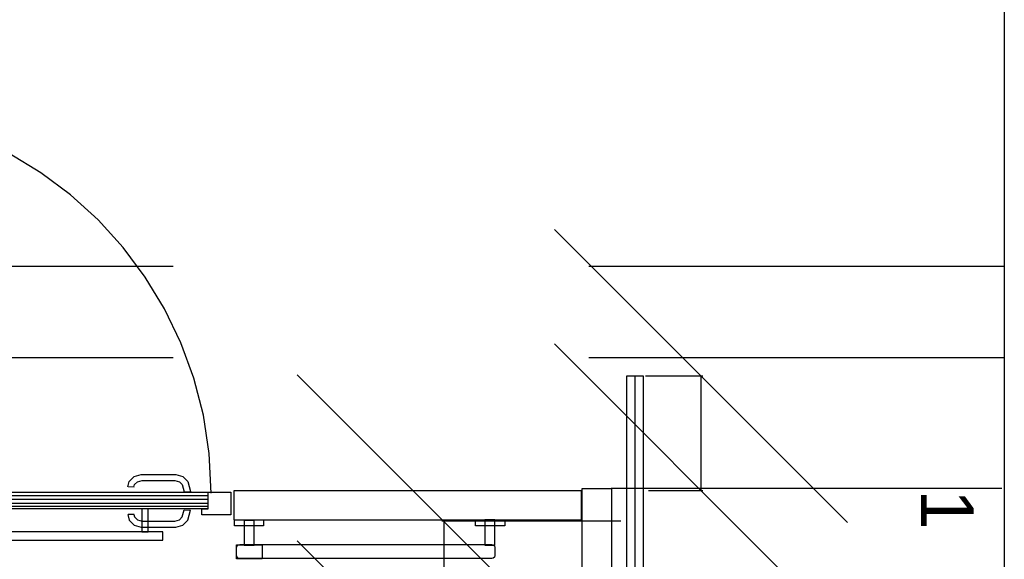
# Model space of a CAD drawing. Header units: millimetres. Extents: x -15 to 127, y -65 to 67.
# Tile 425 of 476: x 111.779 to 112.016, y 30.615 to 30.745. Entities that reach past the tile are written whole.
import ezdxf

# ---------------------------------------------------------------- set-up
doc = ezdxf.new("R2010")
doc.units = ezdxf.units.MM
doc.header["$MEASUREMENT"] = 0
for name, pattern in [('PC_DASH_1', [0.6388888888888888, 0.2777777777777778, -0.08333333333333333, 0.05555555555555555, -0.08333333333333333, 0.05555555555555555, -0.08333333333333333]), ('PC_DASH_2', [0.125, 0.05555555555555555, -0.06944444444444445]), ('PC_DASH_4', [0.6388888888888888, 0.4166666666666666, -0.08333333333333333, 0.05555555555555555, -0.08333333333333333])]:
    doc.linetypes.add(name, pattern=pattern)
doc.layers.add('Calque 5', color=7, linetype='Continuous')
doc.styles.get("Standard").update_dxf_attribs({"font": 'BKANT.TTF'})

# ---------------------------------------------------------------- blocks, each defined once
blk = doc.blocks.new('PD_31829')
at = {"layer": 'Calque 5', "color": 0}
for points in [[(44.22498271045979, -36.29930369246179), (44.22348483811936, -36.29930369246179), (44.22348483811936, -36.30484658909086), (44.22498271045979, -36.30484658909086), (44.22498271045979, -36.29930369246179)], [(44.27199405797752, -36.29930369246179), (44.2704961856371, -36.29930369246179), (44.27049618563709, -36.30484658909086), (44.27199405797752, -36.30484658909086), (44.27199405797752, -36.29930369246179)], [(44.27548909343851, -36.30484658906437), (44.22048909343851, -36.30484658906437), (44.22048909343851, -36.30684658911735), (44.27548909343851, -36.30684658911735), (44.27548909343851, -36.30484658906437)]]:
    blk.add_lwpolyline(points, dxfattribs=at)
blk = doc.blocks.new('PD_31832')
at = {"layer": 'Calque 5', "color": 0}
for points in [[(44.18790658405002, -36.29530368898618), (44.18790658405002, -36.30080368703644), (44.19490657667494, -36.30080368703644), (44.19490657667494, -36.2993036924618), (44.19340658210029, -36.29930369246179), (44.19340657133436, -36.29530368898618), (44.18790658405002, -36.29530368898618)], [(44.19334307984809, -36.29930190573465), (44.19334307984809, -36.29530191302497), (44.28634304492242, -36.29530191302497), (44.28634304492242, -36.29930190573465), (44.19334307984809, -36.29930190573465)], [(44.29190671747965, -36.29530367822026), (44.29190671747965, -36.30080367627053), (44.28490672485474, -36.30080367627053), (44.28490672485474, -36.29930368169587), (44.28640671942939, -36.29930368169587), (44.28640670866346, -36.29530367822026), (44.29190671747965, -36.29530367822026)]]:
    blk.add_lwpolyline(points, dxfattribs=at)
blk = doc.blocks.new('PD_31831')
at = {"layer": 'Calque 5', "color": 0}
blk.add_point((44.18790658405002, -36.30080368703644), dxfattribs=at)
at = {"layer": 'Calque 5'}
blk.add_blockref('PD_31832', (0, 0), dxfattribs=at)
blk = doc.blocks.new('PD_31837')
at = {"layer": 'Calque 5', "color": 0}
for p, q in [((44.19305416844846, -36.29610553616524), (44.28630335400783, -36.29610553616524)), ((44.19305416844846, -36.29700553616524), (44.28630335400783, -36.29700553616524)), ((44.19305416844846, -36.29800553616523), (44.28630335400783, -36.29800553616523)), ((44.19305416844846, -36.29870553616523), (44.28630335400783, -36.29870553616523))]:
    blk.add_line(p, q, dxfattribs=at)
blk = doc.blocks.new('PD_31839')
at = {"layer": 'Calque 5', "color": 0}
for p, q in [((44.26860279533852, -36.29411493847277), (44.26717294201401, -36.29407542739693)), ((44.28065938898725, -36.2952119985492), (44.28216019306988, -36.2951705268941))]:
    blk.add_line(p, q, dxfattribs=at)
for points in [[(44.26706133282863, -36.29407234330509), (44.26741291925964, -36.29276020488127), (44.26864038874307, -36.29153273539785), (44.27031714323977, -36.29108345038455), (44.27861012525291, -36.29108345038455), (44.28028687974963, -36.29153273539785), (44.28151434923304, -36.29276020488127), (44.28216019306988, -36.2951705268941)], [(44.26856213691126, -36.29411381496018), (44.26872227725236, -36.29351616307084), (44.26939634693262, -36.29284209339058), (44.27050940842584, -36.29254384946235), (44.27841786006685, -36.29254384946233), (44.27953092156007, -36.29284209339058), (44.28020499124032, -36.29351616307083), (44.28065938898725, -36.2952119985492)]]:
    blk.add_lwpolyline(points, dxfattribs=at)
blk = doc.blocks.new('PD_31840')
at = {"layer": 'Calque 5', "color": 0}
for p, q in [((44.28065938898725, -36.29959533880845), (44.28216019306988, -36.29963681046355)), ((44.26860279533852, -36.30069239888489), (44.26717294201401, -36.30073190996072))]:
    blk.add_line(p, q, dxfattribs=at)
for points in [[(44.26706133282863, -36.30073499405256), (44.26741291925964, -36.30204713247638), (44.26864038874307, -36.3032746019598), (44.27031714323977, -36.3037238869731), (44.27861012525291, -36.3037238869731), (44.28028687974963, -36.3032746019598), (44.28151434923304, -36.30204713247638), (44.28216019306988, -36.29963681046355)], [(44.26856213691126, -36.30069352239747), (44.26872227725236, -36.30129117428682), (44.26939634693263, -36.30196524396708), (44.27050940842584, -36.30226348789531), (44.27841786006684, -36.30226348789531), (44.27953092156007, -36.30196524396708), (44.28020499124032, -36.30129117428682), (44.28065938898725, -36.29959533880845)]]:
    blk.add_lwpolyline(points, dxfattribs=at)
blk = doc.blocks.new('PD_31838')
at = {"layer": 'Calque 5'}
for name in ['PD_31839', 'PD_31840']:
    blk.add_blockref(name, (0, 0), dxfattribs=at)
blk = doc.blocks.new('PD_31836')
at = {"layer": 'Calque 5'}
for name in ['PD_31838', 'PD_31837']:
    blk.add_blockref(name, (0, 0), dxfattribs=at)
blk = doc.blocks.new('PD_31928')
at = {"layer": 'Calque 5', "color": 0}
for p, q in [((44.30784910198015, -36.26704346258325), (44.3784046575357, -36.33759901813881)), ((44.34312687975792, -36.30232124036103), (44.34312687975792, -36.34232124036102)), ((44.3784046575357, -36.3775990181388), (44.30784910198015, -36.30704346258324))]:
    blk.add_line(p, q, dxfattribs=at)
at = {"layer": 'Calque 5', "color": 0, "insert": (44.27257132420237, -36.36026138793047), "char_height": 0.01267795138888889, "width": 0.01763888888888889, "attachment_point": 2, "rotation": 90.00000000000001}
blk.add_mtext('{\\fArial|b0|i0|c0|p34;\\W0.98;4}', dxfattribs=at)
blk = doc.blocks.new('PD_31978')
at = {"layer": 'Calque 5', "color": 0}
for p, q in [((44.36973403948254, -36.23205590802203), (44.4402895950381, -36.30261146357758)), ((44.4402895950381, -36.3301611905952), (44.36973403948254, -36.25960563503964)), ((44.40501181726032, -36.26733368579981), (44.40501181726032, -36.29488341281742))]:
    blk.add_line(p, q, dxfattribs=at)
at = {"layer": 'Calque 5', "color": 0, "insert": (44.33445626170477, -36.31904869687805), "char_height": 0.01267795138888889, "width": 0.01763888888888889, "attachment_point": 2, "rotation": 90.00000000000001}
blk.add_mtext('{\\fArial|b0|i0|c0|p34;\\W0.98;3}', dxfattribs=at)
blk = doc.blocks.new('PD_33175')
at = {"layer": 'Calque 5', "color": 0}
for points in [[(44.22498271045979, -36.29930369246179), (44.22348483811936, -36.29930369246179), (44.22348483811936, -36.30484658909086), (44.22498271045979, -36.30484658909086), (44.22498271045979, -36.29930369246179)], [(44.27199405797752, -36.29930369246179), (44.2704961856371, -36.29930369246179), (44.27049618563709, -36.30484658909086), (44.27199405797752, -36.30484658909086), (44.27199405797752, -36.29930369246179)], [(44.27548909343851, -36.30484658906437), (44.22048909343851, -36.30484658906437), (44.22048909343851, -36.30684658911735), (44.27548909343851, -36.30684658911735), (44.27548909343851, -36.30484658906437)]]:
    blk.add_lwpolyline(points, dxfattribs=at)
blk = doc.blocks.new('PD_33178')
at = {"layer": 'Calque 5', "color": 0}
for points in [[(44.18790658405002, -36.29530368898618), (44.18790658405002, -36.30080368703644), (44.19490657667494, -36.30080368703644), (44.19490657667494, -36.2993036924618), (44.19340658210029, -36.29930369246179), (44.19340657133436, -36.29530368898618), (44.18790658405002, -36.29530368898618)], [(44.19334307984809, -36.29930190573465), (44.19334307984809, -36.29530191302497), (44.28634304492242, -36.29530191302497), (44.28634304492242, -36.29930190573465), (44.19334307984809, -36.29930190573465)], [(44.29190671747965, -36.29530367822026), (44.29190671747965, -36.30080367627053), (44.28490672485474, -36.30080367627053), (44.28490672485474, -36.29930368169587), (44.28640671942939, -36.29930368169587), (44.28640670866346, -36.29530367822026), (44.29190671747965, -36.29530367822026)]]:
    blk.add_lwpolyline(points, dxfattribs=at)
blk = doc.blocks.new('PD_33177')
at = {"layer": 'Calque 5', "color": 0}
blk.add_point((44.18790658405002, -36.30080368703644), dxfattribs=at)
at = {"layer": 'Calque 5'}
blk.add_blockref('PD_33178', (0, 0), dxfattribs=at)
blk = doc.blocks.new('PD_33183')
at = {"layer": 'Calque 5', "color": 0}
for p, q in [((44.19305416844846, -36.29610553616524), (44.28630335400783, -36.29610553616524)), ((44.19305416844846, -36.29700553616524), (44.28630335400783, -36.29700553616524)), ((44.19305416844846, -36.29800553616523), (44.28630335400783, -36.29800553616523)), ((44.19305416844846, -36.29870553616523), (44.28630335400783, -36.29870553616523))]:
    blk.add_line(p, q, dxfattribs=at)
blk = doc.blocks.new('PD_33185')
at = {"layer": 'Calque 5', "color": 0}
for p, q in [((44.26860279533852, -36.29411493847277), (44.26717294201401, -36.29407542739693)), ((44.28065938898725, -36.2952119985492), (44.28216019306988, -36.2951705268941))]:
    blk.add_line(p, q, dxfattribs=at)
for points in [[(44.26706133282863, -36.29407234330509), (44.26741291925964, -36.29276020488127), (44.26864038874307, -36.29153273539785), (44.27031714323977, -36.29108345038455), (44.27861012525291, -36.29108345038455), (44.28028687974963, -36.29153273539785), (44.28151434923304, -36.29276020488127), (44.28216019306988, -36.2951705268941)], [(44.26856213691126, -36.29411381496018), (44.26872227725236, -36.29351616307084), (44.26939634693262, -36.29284209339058), (44.27050940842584, -36.29254384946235), (44.27841786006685, -36.29254384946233), (44.27953092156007, -36.29284209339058), (44.28020499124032, -36.29351616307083), (44.28065938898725, -36.2952119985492)]]:
    blk.add_lwpolyline(points, dxfattribs=at)
blk = doc.blocks.new('PD_33186')
at = {"layer": 'Calque 5', "color": 0}
for p, q in [((44.28065938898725, -36.29959533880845), (44.28216019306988, -36.29963681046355)), ((44.26860279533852, -36.30069239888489), (44.26717294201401, -36.30073190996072))]:
    blk.add_line(p, q, dxfattribs=at)
for points in [[(44.26706133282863, -36.30073499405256), (44.26741291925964, -36.30204713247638), (44.26864038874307, -36.3032746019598), (44.27031714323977, -36.3037238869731), (44.27861012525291, -36.3037238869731), (44.28028687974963, -36.3032746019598), (44.28151434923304, -36.30204713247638), (44.28216019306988, -36.29963681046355)], [(44.26856213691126, -36.30069352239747), (44.26872227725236, -36.30129117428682), (44.26939634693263, -36.30196524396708), (44.27050940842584, -36.30226348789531), (44.27841786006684, -36.30226348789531), (44.27953092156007, -36.30196524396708), (44.28020499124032, -36.30129117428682), (44.28065938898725, -36.29959533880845)]]:
    blk.add_lwpolyline(points, dxfattribs=at)
blk = doc.blocks.new('PD_33184')
at = {"layer": 'Calque 5'}
for name in ['PD_33185', 'PD_33186']:
    blk.add_blockref(name, (0, 0), dxfattribs=at)
blk = doc.blocks.new('PD_33182')
at = {"layer": 'Calque 5'}
for name in ['PD_33184', 'PD_33183']:
    blk.add_blockref(name, (0, 0), dxfattribs=at)
blk = doc.blocks.new('PD_33274')
at = {"layer": 'Calque 5', "color": 0}
for p, q in [((44.30784910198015, -36.26704346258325), (44.3784046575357, -36.33759901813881)), ((44.34312687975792, -36.30232124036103), (44.34312687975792, -36.34232124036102)), ((44.3784046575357, -36.3775990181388), (44.30784910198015, -36.30704346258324))]:
    blk.add_line(p, q, dxfattribs=at)
at = {"layer": 'Calque 5', "color": 0, "insert": (44.27257132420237, -36.36026138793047), "char_height": 0.01267795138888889, "width": 0.01763888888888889, "attachment_point": 2, "rotation": 90.00000000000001}
blk.add_mtext('{\\fArial|b0|i0|c0|p34;\\W0.98;4}', dxfattribs=at)
blk = doc.blocks.new('PD_33324')
at = {"layer": 'Calque 5', "color": 0}
for p, q in [((44.36973403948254, -36.23205590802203), (44.4402895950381, -36.30261146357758)), ((44.4402895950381, -36.3301611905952), (44.36973403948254, -36.25960563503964)), ((44.40501181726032, -36.26733368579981), (44.40501181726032, -36.29488341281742))]:
    blk.add_line(p, q, dxfattribs=at)
at = {"layer": 'Calque 5', "color": 0, "insert": (44.33445626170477, -36.31904869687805), "char_height": 0.01267795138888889, "width": 0.01763888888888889, "attachment_point": 2, "rotation": 90.00000000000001}
blk.add_mtext('{\\fArial|b0|i0|c0|p34;\\W0.98;3}', dxfattribs=at)

msp = doc.modelspace()

# ---------------------------------------------------------------- linework, layer by layer
at = {"layer": 'Calque 5', "color": 0, "linetype": 'PC_DASH_2'}
for p, q in [((112.0163844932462, 30.68577874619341), (111.3350520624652, 30.68577874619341)), ((112.0163844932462, 30.68577874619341), (111.3350520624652, 30.68577874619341)), ((112.0163844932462, 30.66383164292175), (111.3350520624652, 30.66383164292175)), ((112.0163844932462, 30.66383164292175), (111.3350520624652, 30.66383164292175))]:
    msp.add_line(p, q, dxfattribs=at)
at = {"layer": 'Calque 5', "color": 0, "linetype": 'PC_DASH_1'}
msp.add_line((111.9275005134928, 30.65944822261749), (111.9275005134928, 30.36859896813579), dxfattribs=at)
msp.add_line((111.9275005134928, 30.65944822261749), (111.9275005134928, 30.36859896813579), dxfattribs=at)
at = {"layer": 'Calque 5', "color": 0}
for p, q in [((111.93000050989, 30.65944822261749), (111.9438686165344, 30.65944822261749)), ((111.93000050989, 30.65944822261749), (111.9438686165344, 30.65944822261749)), ((112.015751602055, 30.63237057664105), (111.9217443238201, 30.63237057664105)), ((112.015751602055, 30.63237057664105), (111.9217443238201, 30.63237057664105)), ((111.930749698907, 30.63189849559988), (111.9438686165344, 30.63189849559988)), ((111.930749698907, 30.63189849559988), (111.9438686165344, 30.63189849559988)), ((111.92412087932, 30.62446066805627), (111.8809836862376, 30.62446066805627)), ((111.92412087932, 30.62446066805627), (111.8809836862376, 30.62446066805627))]:
    msp.add_line(p, q, dxfattribs=at)
for points in [[(111.9931020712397, 30.99991118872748), (111.9931020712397, 30.99172177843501), (111.9955737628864, 30.97770411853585), (112.0163844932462, 30.97755475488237), (112.0163844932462, 30.39586311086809), (112.0163844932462, 30.39586311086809), (112.0163844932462, 30.37386311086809), (112.0163844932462, 30.37386311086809), (112.0163844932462, 30.05460184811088), (111.3344446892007, 30.05460184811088), (111.3344446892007, 30.08953497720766), (111.3201491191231, 30.09205567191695), (111.3144446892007, 30.09205567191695), (111.3144446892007, 30.05460184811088), (111.2239347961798, 30.05460184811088), (111.2232149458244, 29.84741940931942)], [(111.9931020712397, 30.99991118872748), (111.9931020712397, 30.99172177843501), (111.9955737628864, 30.97770411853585), (112.0163844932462, 30.97755475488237), (112.0163844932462, 30.39586311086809), (112.0163844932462, 30.39586311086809), (112.0163844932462, 30.37386311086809), (112.0163844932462, 30.37386311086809), (112.0163844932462, 30.05460184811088), (111.3344446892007, 30.05460184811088), (111.3344446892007, 30.08953497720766), (111.3201491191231, 30.09205567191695), (111.3144446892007, 30.09205567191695), (111.3144446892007, 30.05460184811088), (111.2239347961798, 30.05460184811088), (111.2232149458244, 29.84741940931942)], [(111.9295005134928, 30.65944822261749), (111.9295005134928, 30.36859896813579), (111.9255005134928, 30.36859896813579), (111.9255005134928, 30.65944822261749), (111.9295005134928, 30.65944822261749)], [(111.9295005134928, 30.65944822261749), (111.9295005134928, 30.36859896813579), (111.9255005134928, 30.36859896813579), (111.9255005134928, 30.65944822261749), (111.9295005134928, 30.65944822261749)], [(111.9146115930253, 30.62479740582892), (111.9146115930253, 30.63179740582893), (111.8309399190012, 30.63179740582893), (111.8309399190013, 30.62479740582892), (111.9146115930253, 30.62479740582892)], [(111.9146115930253, 30.62479740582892), (111.9146115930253, 30.63179740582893), (111.8309399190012, 30.63179740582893), (111.8309399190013, 30.62479740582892), (111.9146115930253, 30.62479740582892)], [(111.92181110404, 30.63237057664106), (111.92181110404, 30.39595418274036), (111.91481110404, 30.39595418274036), (111.91481110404, 30.63237057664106), (111.92181110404, 30.63237057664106)], [(111.92181110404, 30.63237057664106), (111.92181110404, 30.39595418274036), (111.91481110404, 30.39595418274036), (111.91481110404, 30.63237057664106), (111.92181110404, 30.63237057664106)], [(111.8380830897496, 30.62331837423), (111.8310830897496, 30.62331837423), (111.8310830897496, 30.62481837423), (111.8380830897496, 30.62481837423), (111.8380830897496, 30.62331837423)], [(111.8380830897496, 30.62331837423), (111.8310830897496, 30.62331837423), (111.8310830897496, 30.62481837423), (111.8380830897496, 30.62481837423), (111.8380830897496, 30.62331837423)], [(111.83584262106, 30.62467749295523), (111.8334426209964, 30.62467749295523), (111.8334426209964, 30.61867749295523), (111.83584262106, 30.61867749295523), (111.83584262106, 30.62467749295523)], [(111.83584262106, 30.62467749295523), (111.8334426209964, 30.62467749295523), (111.8334426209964, 30.61867749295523), (111.83584262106, 30.61867749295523), (111.83584262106, 30.62467749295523)], [(111.8961493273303, 30.62331837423), (111.8891493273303, 30.62331837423), (111.8891493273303, 30.62481837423), (111.8961493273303, 30.62481837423), (111.8961493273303, 30.62331837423)], [(111.8961493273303, 30.62331837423), (111.8891493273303, 30.62331837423), (111.8891493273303, 30.62481837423), (111.8961493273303, 30.62481837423), (111.8961493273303, 30.62331837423)], [(111.8937676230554, 30.62480249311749), (111.8913676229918, 30.62480249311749), (111.8913676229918, 30.61867749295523), (111.8937676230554, 30.61867749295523), (111.8937676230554, 30.62480249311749)], [(111.8937676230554, 30.62480249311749), (111.8913676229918, 30.62480249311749), (111.8913676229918, 30.61867749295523), (111.8937676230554, 30.61867749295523), (111.8937676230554, 30.62480249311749)], [(111.8323679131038, 30.61887749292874), (111.8930288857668, 30.61887749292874), (111.8933982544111, 30.61877852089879), (111.8936686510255, 30.61850812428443), (111.8937676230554, 30.61813875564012), (111.8937676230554, 30.61621623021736), (111.8936686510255, 30.61584686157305), (111.8933982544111, 30.61557646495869), (111.8930288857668, 30.61547749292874), (111.8323679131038, 30.61547749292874), (111.8319985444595, 30.61557646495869), (111.8317281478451, 30.61584686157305), (111.8316291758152, 30.61621623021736), (111.8316291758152, 30.61813875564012), (111.8317281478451, 30.61850812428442), (111.8319985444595, 30.61877852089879), (111.8323679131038, 30.61887749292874)], [(111.8323679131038, 30.61887749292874), (111.8930288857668, 30.61887749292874), (111.8933982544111, 30.61877852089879), (111.8936686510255, 30.61850812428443), (111.8937676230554, 30.61813875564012), (111.8937676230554, 30.61621623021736), (111.8936686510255, 30.61584686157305), (111.8933982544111, 30.61557646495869), (111.8930288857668, 30.61547749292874), (111.8323679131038, 30.61547749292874), (111.8319985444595, 30.61557646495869), (111.8317281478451, 30.61584686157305), (111.8316291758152, 30.61621623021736), (111.8316291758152, 30.61813875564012), (111.8317281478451, 30.61850812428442), (111.8319985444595, 30.61877852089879), (111.8323679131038, 30.61887749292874)], [(111.8377466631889, 30.61540260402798), (111.8316291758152, 30.61540260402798), (111.8316291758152, 30.61880260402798), (111.8377466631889, 30.61880260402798), (111.8377466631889, 30.61540260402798)], [(111.8377466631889, 30.61540260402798), (111.8316291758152, 30.61540260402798), (111.8316291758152, 30.61880260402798), (111.8377466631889, 30.61880260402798), (111.8377466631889, 30.61540260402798)]]:
    msp.add_lwpolyline(points, dxfattribs=at)
at = {"layer": 'Calque 5', "color": 0, "linetype": 'PC_DASH_4'}
msp.add_arc((111.7325263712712, 30.63124031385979), 0.09299997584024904, 0, 90, dxfattribs=at)
msp.add_arc((111.7325263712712, 30.63124031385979), 0.09299997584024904, 0, 90, dxfattribs=at)

# ---------------------------------------------------------------- block references
at = {"layer": 'Calque 5'}
for name in ['PD_31978', 'PD_33324', 'PD_31928', 'PD_33274', 'PD_31836', 'PD_33182', 'PD_31831', 'PD_33177', 'PD_31829', 'PD_33175']:
    msp.add_blockref(name, (67.5383568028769, 66.9267819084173), dxfattribs=at)

# ---------------------------------------------------------------- texts
at = {"layer": 'Calque 5', "color": 0, "insert": (112.0089902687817, 30.63209717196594), "char_height": 0.01267795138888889, "width": 0.01763888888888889, "attachment_point": 1, "rotation": 270}
msp.add_mtext('{\\fArial|b0|i0|c0|p34;\\W0.98;1}', dxfattribs=at)
msp.add_mtext('{\\fArial|b0|i0|c0|p34;\\W0.98;1}', dxfattribs=at)

doc.saveas('drawing.dxf')
